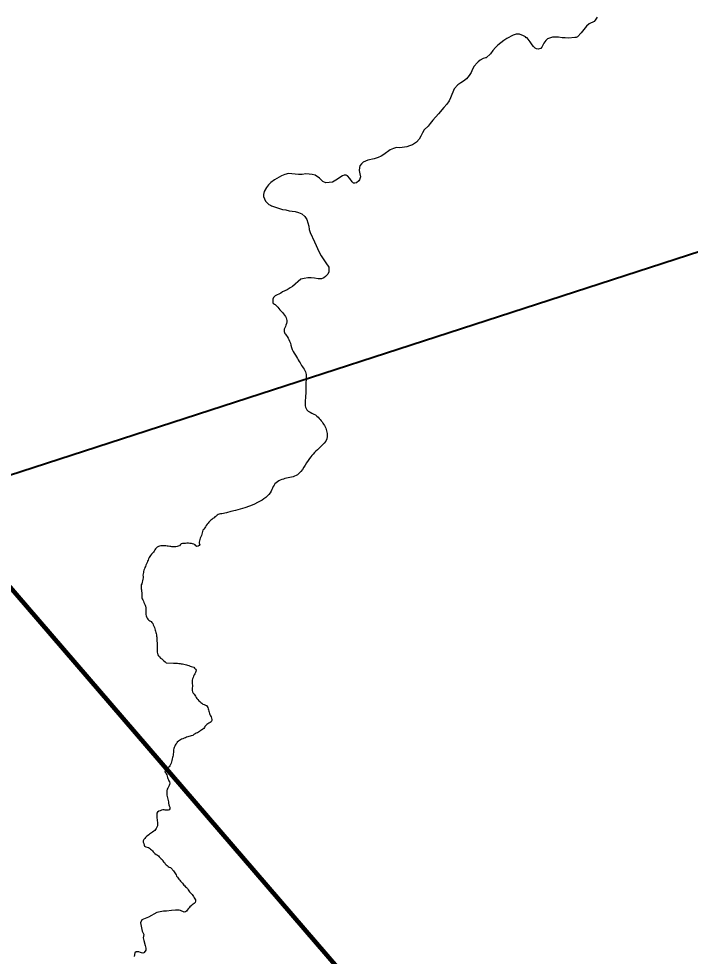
# Model space of a CAD drawing. Extents: x -1643653 to 4543381, y 1624270 to 13878484.
# Drawn here: x 656154 to 662004, y 8976936 to 8985110 of the extents above; entities that cross this region are included whole.
import ezdxf

# ---------------------------------------------------------------- set-up
doc = ezdxf.new("R2010")
doc.units = 0
doc.header["$LTSCALE"] = 200
for name, color, linetype, lineweight in [('12', 7, 'Continuous', 25), ('24', 7, 'Continuous', 25), ('60', 7, 'Continuous', 13), ('9', 7, 'Continuous', 90)]:
    doc.layers.add(name, color=color, linetype=linetype, lineweight=lineweight)

msp = doc.modelspace()

# ---------------------------------------------------------------- linework, layer by layer
at = {"layer": '12', "lineweight": 40}
msp.add_line((636526.5, 8974783.6), (662912, 8983353), dxfattribs=at)
at = {"layer": '24'}
for points in [[(661192, 8985124.8), (661175.6, 8985097.4), (661167.9, 8985087.3), (661122.9, 8985065), (661099, 8985044.6), (661054, 8984988.1), (661020.8, 8984953.1), (661009, 8984947.1), (660997, 8984946.8), (660943.2, 8984939.7), (660914.5, 8984942.7), (660886.7, 8984943.9), (660855.7, 8984950.2), (660804, 8984950.1), (660760.6, 8984936.1), (660746.3, 8984920.8), (660728.4, 8984897.8), (660710.9, 8984864.1), (660702.3, 8984852), (660698.7, 8984850), (660679.1, 8984845.6), (660665.2, 8984848.7), (660653.6, 8984854.3), (660639, 8984867.3), (660627.7, 8984881.8), (660609.9, 8984910.2), (660583, 8984943), (660574.4, 8984945.2), (660570, 8984951.6), (660551.3, 8984962.6), (660517.2, 8984976.5), (660488.6, 8984976.7), (660461.5, 8984967.5), (660406.7, 8984937.2), (660380, 8984919.9), (660327.7, 8984880.1), (660306.8, 8984860.4), (660285.2, 8984834.6), (660262.6, 8984804.7), (660225.1, 8984771.1), (660221.4, 8984769), (660200, 8984763), (660173.9, 8984749), (660154.8, 8984736.1), (660147.5, 8984725.8), (660121.6, 8984697.5), (660106.5, 8984669.8), (660094.1, 8984641.2)], [(660094.1, 8984641.2), (660076.4, 8984614.2), (660055.6, 8984587.1), (660028.3, 8984566.1), (660004, 8984551.5), (659977.7, 8984533.2), (659946.4, 8984499.2), (659915.2, 8984420.2), (659903.4, 8984394.5), (659903.4, 8984394.5), (659884.7, 8984366.5), (659856.1, 8984335.8), (659811, 8984280.2), (659760.3, 8984225.2), (659738.2, 8984196.8), (659719.2, 8984175.2), (659687.1, 8984143.2), (659669.9, 8984116.4), (659656.9, 8984087.6), (659641.3, 8984060.6), (659617.9, 8984033.8), (659584.4, 8984011.4), (659557.4, 8984001), (659534.2, 8983994.6), (659474.8, 8983984.1), (659445.3, 8983987.7), (659418.3, 8983980.4), (659389.8, 8983966.1), (659335.5, 8983927.6), (659309.8, 8983911.7), (659283.7, 8983899.2), (659251.3, 8983887.6), (659195.7, 8983877.7), (659155.5, 8983860), (659139.5, 8983845.1), (659125.8, 8983828.2), (659122.8, 8983814.8)], [(659122.8, 8983814.8), (659119.9, 8983787.9), (659126.2, 8983759.2), (659129.9, 8983731.5), (659121, 8983705.4), (659116.1, 8983696.1), (659097.5, 8983679.8), (659082.3, 8983675.8), (659070.4, 8983677.8), (659059.3, 8983688.2), (659039.1, 8983718.7), (659017.6, 8983740.1), (659005.4, 8983747.1), (658990.2, 8983747.1), (658973.1, 8983741.7), (658917.4, 8983702.4), (658888.2, 8983686.8), (658858.3, 8983682.1), (658828.4, 8983679.1), (658802.7, 8983692.3), (658773.2, 8983719.9), (658735.4, 8983745.4), (658711, 8983751.6), (658685.1, 8983755.4), (658655.2, 8983757.7), (658622, 8983753.7), (658592.1, 8983751.7), (658503, 8983759.9), (658472.2, 8983753.6), (658441.5, 8983741.4), (658382.3, 8983706.5), (658349.6, 8983681.7), (658328.9, 8983662.6), (658311.5, 8983639.7), (658291.3, 8983603), (658287.2, 8983576.9), (658287.2, 8983560.8), (658302.3, 8983520.5), (658331.1, 8983490.3), (658347.8, 8983484.8), (658356.8, 8983477.8), (658453, 8983447.7), (658480.7, 8983443.2), (658508.6, 8983434.9), (658536.4, 8983432.6), (658562.4, 8983428.6), (658591.2, 8983421), (658619.8, 8983408.9), (658646.5, 8983385.4), (658664.8, 8983359.3), (658681.7, 8983302.9), (658685.2, 8983274.2), (658692.1, 8983245.6), (658730.4, 8983164.6), (658770, 8983074.8), (658787.5, 8983043.8), (658805.3, 8983016), (658830.2, 8982983.4), (658854.6, 8982945.3), (658856.3, 8982916.5), (658855.3, 8982902.5), (658846.6, 8982884.7), (658824.9, 8982861.8), (658810.3, 8982850.6), (658792.7, 8982843.6)], [(658792.7, 8982843.6), (658761.2, 8982843.1), (658731.2, 8982849.2), (658700.3, 8982851.4), (658671.3, 8982851.4), (658640.4, 8982847), (658611.4, 8982840.7), (658538.2, 8982775.3), (658518.6, 8982763.3), (658493, 8982746.7), (658452.3, 8982728.4), (658437, 8982716.7), (658387.4, 8982693.9), (658373.3, 8982680.5), (658368.1, 8982666.8), (658367.7, 8982630.8)], [(657922.3, 8980794.9), (657921.8, 8980794.9), (657911.3, 8980794.2), (657900.8, 8980791.5), (657891, 8980787), (657881.5, 8980781.3), (657872.3, 8980774.7), (657863.5, 8980767.6), (657855.1, 8980760), (657845.9, 8980752.2), (657836.4, 8980744.9), (657826.4, 8980737.9), (657817.2, 8980731), (657809.7, 8980721.8), (657802.7, 8980712.6), (657794.9, 8980702.6), (657787.9, 8980692), (657781.1, 8980680.5), (657773.9, 8980670.2), (657766.1, 8980659.6), (657758.9, 8980650.3), (657754.4, 8980640.1), (657752.4, 8980628.9), (657749.1, 8980616.2), (657745, 8980604.2), (657739.7, 8980592.7), (657734.9, 8980581.3), (657731.5, 8980569.4), (657728.6, 8980559), (657724.4, 8980546.9), (657726.4, 8980536.5), (657730, 8980527), (657725.7, 8980516.9), (657716.9, 8980511.2), (657706, 8980509.3), (657695.7, 8980514.7), (657689.6, 8980523.4), (657679.6, 8980528.3), (657667.6, 8980531.7), (657657.6, 8980534.5), (657645.4, 8980536.4), (657632.6, 8980537.1), (657619.1, 8980536.5), (657606, 8980535.4), (657593, 8980535.4), (657580.8, 8980534.3), (657569.5, 8980532.5), (657561.7, 8980525.3), (657555.2, 8980516), (657544.1, 8980512.3), (657534, 8980509), (657523.5, 8980506.1), (657512.3, 8980504.9), (657501.8, 8980504.8), (657488.9, 8980506.1), (657479.1, 8980508.1), (657468.7, 8980509.5), (657456.9, 8980511), (657445.8, 8980512.4), (657435, 8980513.7), (657423.7, 8980514.8), (657412.9, 8980515), (657401.2, 8980514.2), (657391, 8980513.2), (657380.7, 8980511.9)], [(657380.7, 8980511.9), (657370, 8980508), (657361, 8980503.4), (657353, 8980497.1), (657346.2, 8980488.3), (657340.6, 8980479.4), (657334.7, 8980469.5), (657327.4, 8980459.5), (657318.5, 8980450), (657309.5, 8980440.7), (657302.2, 8980431.6), (657295.9, 8980422.2), (657290.6, 8980412.8), (657285.1, 8980402), (657281, 8980391), (657276.2, 8980379.9), (657271.8, 8980368.4), (657266.3, 8980357.7), (657260, 8980346.8), (657257.2, 8980335.7), (657253.7, 8980325.2), (657248.3, 8980313.7), (657243.6, 8980303.2), (657241.1, 8980292.2), (657240.2, 8980280.9), (657238.5, 8980269.9), (657236, 8980258.7), (657237.7, 8980247.8), (657237.6, 8980235.7), (657234.6, 8980223.4), (657231.6, 8980210.6), (657229.3, 8980197.2), (657224.7, 8980183.8), (657221.5, 8980175.1), (657219.5, 8980163.7), (657219.5, 8980151.9), (657221.5, 8980140.7)], [(657221.5, 8980140.7), (657222.8, 8980129.8), (657224.3, 8980118.8), (657225.3, 8980105.8), (657226.1, 8980095.4), (657226.7, 8980084.7), (657226.6, 8980074.6), (657226.5, 8980062.5), (657229.7, 8980051.9), (657235.5, 8980042.5), (657240, 8980031.7), (657244.1, 8980021), (657250.4, 8980009.7), (657254.2, 8979997.7), (657257.8, 8979988.2), (657260.8, 8979975.5), (657261, 8979963), (657259.8, 8979952.1), (657260, 8979941.5), (657261, 8979929), (657261.4, 8979916.7), (657264.8, 8979904.9), (657267.9, 8979895.4), (657272.9, 8979883.9), (657278.2, 8979874.1), (657286.7, 8979866.2), (657296.8, 8979860.3), (657306.9, 8979855), (657314.7, 8979847), (657321.1, 8979836.5), (657325.9, 8979825.3), (657330.9, 8979814.2), (657335.4, 8979802.7), (657339, 8979790.5), (657342.2, 8979780.4), (657345, 8979770.3), (657348.2, 8979760.1), (657351.3, 8979749.2), (657353.1, 8979738.6), (657354.5, 8979727.6), (657355.5, 8979717), (657355.9, 8979706.2), (657356.8, 8979695.7), (657357.3, 8979682.6), (657358.7, 8979669.6), (657359.7, 8979656.7), (657360.2, 8979643.5), (657359.2, 8979633), (657358.8, 8979622.9), (657358.5, 8979612.6), (657358.7, 8979599.4), (657359.8, 8979587.1), (657361.5, 8979575.1), (657366.5, 8979564.2), (657371.8, 8979555.3), (657380.8, 8979546.4), (657389.3, 8979536.6), (657400.2, 8979530.1), (657409.7, 8979521.1), (657419.2, 8979512.3), (657428, 8979502.9), (657437.4, 8979495.9), (657502.8, 8979492)], [(657502.8, 8979492), (657504.1, 8979491.9), (657517, 8979491), (657527.1, 8979490.8), (657537.9, 8979490.5), (657549.2, 8979489.1), (657559.5, 8979487.6), (657569.4, 8979486.2), (657579.9, 8979485), (657590.7, 8979483.7), (657602.3, 8979481.4), (657615.4, 8979477), (657625, 8979474.1), (657636.3, 8979470.5), (657645.9, 8979466.8), (657657.1, 8979462.9), (657668.6, 8979459.1), (657678, 8979455.4), (657686, 8979447.4), (657693.5, 8979439.5), (657698.6, 8979429.9), (657697.9, 8979419.3), (657693.3, 8979409.5), (657688, 8979398.6), (657683.5, 8979389.5), (657677.2, 8979378.1), (657672.7, 8979367.2), (657667.6, 8979356.4), (657663.6, 8979344.6), (657663.2, 8979332.7), (657664, 8979322.1), (657665.5, 8979311.7), (657666.5, 8979299.5), (657666.4, 8979288.4), (657665.8, 8979277), (657664.8, 8979265.3), (657665, 8979253.3), (657667.8, 8979241.3), (657673.4, 8979230.7), (657680.8, 8979221.1), (657686.6, 8979211.2), (657693.3, 8979202.5), (657700.1, 8979192.6), (657706.4, 8979184.7), (657715.3, 8979174.5), (657723.1, 8979164.2), (657731.5, 8979157), (657739.7, 8979148.8), (657747.8, 8979141.4), (657757.7, 8979135.2), (657768.2, 8979130), (657779.4, 8979125.8), (657788.7, 8979121.5), (657795.5, 8979113.8), (657800.5, 8979104.7), (657804, 8979094.6), (657807.9, 8979084.5), (657811, 8979074.1), (657812.5, 8979063.9), (657815.3, 8979053.6), (657819.8, 8979043.5), (657824.5, 8979033.8), (657829.5, 8979023.3), (657833.2, 8979012.6), (657836.2, 8979001.6)], [(657836.2, 8979001.6), (657836.4, 8978990.9), (657831.1, 8978980.9), (657821.5, 8978973.8), (657811.1, 8978967.9), (657800.9, 8978961.9), (657791.7, 8978955.6), (657783.1, 8978947.9), (657776.1, 8978938.9), (657770.9, 8978930.2), (657765.1, 8978923.2), (657756.6, 8978916.8), (657746.8, 8978908.7), (657738.3, 8978903.3), (657729.4, 8978897), (657719.7, 8978890.3), (657710.7, 8978885.3), (657698.9, 8978880.2), (657689.7, 8978875.8), (657680.2, 8978870.1), (657669.6, 8978861.9), (657657.2, 8978857), (657647.4, 8978854.8), (657636.8, 8978852.9), (657626.7, 8978849.7), (657615.8, 8978845.5), (657606.2, 8978841.5), (657594.3, 8978836.9), (657584.5, 8978833.2), (657573, 8978828.8), (657563.4, 8978824), (657554.5, 8978817.5), (657545.1, 8978812.7), (657535.3, 8978804.1), (657530.4, 8978795.2), (657523.7, 8978786.6), (657517.5, 8978777.8)], [(657517.5, 8978777.8), (657512.6, 8978769), (657508.3, 8978757), (657504.7, 8978746.9), (657502.3, 8978735.1), (657502.4, 8978723.1), (657501.1, 8978711.8), (657499.8, 8978700.7), (657499.3, 8978690.4), (657496.9, 8978679.2), (657492.2, 8978668.1), (657489.7, 8978656.2), (657487.1, 8978643.6), (657484, 8978631.6), (657480.8, 8978619.4), (657476, 8978608.4), (657470.7, 8978597.5), (657463, 8978586.4), (657453.6, 8978580.7), (657442.7, 8978574.2), (657436, 8978565.6), (657430.3, 8978556.5), (657426.6, 8978544.7), (657434.3, 8978535.9), (657439.4, 8978526.9), (657444, 8978517.2), (657447.1, 8978505.1), (657450.1, 8978495), (657453.1, 8978485.4), (657457.4, 8978474.6), (657461.9, 8978465.3), (657465.8, 8978455.8), (657469.8, 8978444.5), (657468.2, 8978434.6), (657464.4, 8978425), (657458.9, 8978414.2), (657452.6, 8978403), (657447.5, 8978392.1), (657443.4, 8978379), (657443.3, 8978367.3), (657443.2, 8978354.9), (657444.3, 8978341.5), (657446.3, 8978329.2), (657449.6, 8978316.6), (657453.4, 8978304.7), (657456.7, 8978293.2), (657457.9, 8978281.3), (657459, 8978269.7), (657460.6, 8978257.6), (657465.5, 8978246.9), (657468.9, 8978236.2), (657470.4, 8978222.6), (657464.8, 8978212.5), (657454.9, 8978208.6), (657443.1, 8978208.9), (657429.8, 8978210.8), (657420.2, 8978214), (657408.7, 8978213.3), (657398, 8978208.9), (657386.5, 8978204.1), (657373.8, 8978200.8), (657363.4, 8978193.5), (657357.6, 8978184.5), (657355.8, 8978174.7), (657356.5, 8978161.6)], [(657356.5, 8978161.6), (657356.8, 8978151.5), (657358, 8978141.4), (657359.4, 8978129.9), (657360.6, 8978117.7), (657361.6, 8978106.4), (657362.5, 8978095.3), (657363.5, 8978085.3), (657361.8, 8978072.9), (657356.3, 8978061.7), (657351.2, 8978051.3), (657345.6, 8978041.1), (657339, 8978032.2), (657330.4, 8978025.3), (657320.5, 8978018.5), (657311.5, 8978012), (657302.3, 8978005.9), (657294.1, 8977999.9), (657285.9, 8977993.6), (657276.9, 8977987.4), (657267.7, 8977981.6), (657258.2, 8977972.4), (657251.7, 8977964.2), (657244.4, 8977953.9), (657238.5, 8977942.9), (657238.8, 8977930.2), (657242.4, 8977918.7), (657245.4, 8977905.9), (657250.5, 8977895.6), (657260.7, 8977889.4), (657272.9, 8977885.9), (657282.9, 8977883.3), (657292.8, 8977877.8), (657300.9, 8977871.1), (657309.5, 8977863.8), (657317.8, 8977856.2), (657326.1, 8977846)], [(657326.1, 8977846), (657332.2, 8977838.1), (657340.3, 8977831.3), (657351.1, 8977823.8), (657362, 8977816.8), (657370.4, 8977810.6), (657378.2, 8977803.3), (657386.4, 8977793.7), (657393.9, 8977786.9), (657402.1, 8977778.6), (657408.5, 8977768.3), (657415.3, 8977760.8), (657422.9, 8977752.2), (657429.7, 8977742), (657437.8, 8977734.2), (657447.1, 8977726), (657455.7, 8977718.8), (657465.7, 8977713.4), (657476.5, 8977708.5), (657484.6, 8977701.8), (657491.3, 8977694), (657494.6, 8977689.9), (657501, 8977681.2), (657507.3, 8977672.7), (657513, 8977663.7), (657518.6, 8977654.1), (657523.9, 8977644.9), (657529.6, 8977635.3), (657536.5, 8977625.3), (657542.7, 8977617.2), (657549.3, 8977608.8), (657556.8, 8977599.5), (657564.1, 8977590.5), (657571.5, 8977582.2), (657579, 8977573.7), (657586.2, 8977565.2), (657592.7, 8977556.7), (657600.5, 8977550), (657607.6, 8977542.8), (657615.4, 8977534.3), (657622.7, 8977526.2), (657630.5, 8977515.7), (657635.9, 8977507), (657642.4, 8977498.6), (657649.5, 8977490.5), (657656.9, 8977481.8), (657664.6, 8977473.9), (657670.1, 8977465.2), (657676, 8977456.1), (657682.4, 8977445.5), (657689.1, 8977437), (657694, 8977427.7), (657695, 8977417.1), (657689.9, 8977405.5), (657682.5, 8977397.3), (657673.3, 8977391), (657663.8, 8977384.3), (657654.7, 8977376.4), (657645.2, 8977367.9), (657637.1, 8977358.5), (657630, 8977349.1), (657621.1, 8977338.4), (657614.7, 8977330.6), (657606.6, 8977323.9), (657594.2, 8977321.7)], [(657594.2, 8977321.7), (657583.3, 8977325.2), (657573.4, 8977329.7), (657562.4, 8977333.7), (657552.4, 8977337.1), (657542.2, 8977337.5), (657519.6, 8977338.5), (657485.8, 8977333.9), (657442.2, 8977329.4), (657414.2, 8977329.4), (657355.6, 8977319), (657284, 8977276), (657225.4, 8977253.2), (657214.9, 8977228)], [(657214.9, 8977228), (657228.2, 8977155.8), (657242.3, 8977125.7), (657238.8, 8977097.3), (657243, 8977074.6), (657256.4, 8977029.1), (657261.4, 8977007.6), (657261.7, 8976989.9), (657247.3, 8976967.4), (657243.9, 8976964.7), (657235.2, 8976963.2), (657223.6, 8976964.8), (657214.1, 8976969.6), (657200.6, 8976974.4), (657181.2, 8976975.7), (657176.4, 8976974.4), (657164.7, 8976965.5), (657159.4, 8976934.9)]]:
    msp.add_lwpolyline(points, dxfattribs=at)
msp.add_spline([(658367.7, 8982630.8), (658393.5, 8982614.2), (658429.4, 8982573.5), (658470.1, 8982525.1), (658488.8, 8982479.8), (658476.3, 8982426.6), (658465.4, 8982382.8), (658482.6, 8982351.6), (658513.8, 8982300), (658537.2, 8982226.5), (658573.2, 8982162.4), (658604.4, 8982109.3), (658632.5, 8982065.5), (658656, 8982020.2), (658657.5, 8981970.2), (658654.4, 8981918.6), (658652.8, 8981820.1), (658648.2, 8981746.8), (658663.8, 8981701.4), (658724.7, 8981663.9), (658771.6, 8981624.8), (658827.8, 8981540.4), (658837.2, 8981446.6), (658781, 8981376.3), (658687.2, 8981276.2), (658637.2, 8981199.7), (658581, 8981134), (658473.2, 8981101.2), (658377.9, 8981044.9), (658352.9, 8980991.8), (658240.4, 8980894.8), (657921.8, 8980794.9)], degree=3, dxfattribs=at)
at = {"layer": '60', "lineweight": 25}
msp.add_spline([(814781, 9009175.5), (814787.2, 9009173.4), (814796.9, 9009173.4), (814799.4, 9009172.4), (814805.1, 9009174.5), (814805.6, 9009176.5), (814811.7, 9009179.5), (814811.7, 9009179.5), (814801.5, 9009181), (814790.7, 9009181.5), (814784.1, 9009183.1), (814777.4, 9009185.1), (814778.4, 9009175.5)], degree=3, dxfattribs=at)
at = {"layer": '9'}
msp.add_line((647160.3, 8990514), (659714.4, 8975927.2), dxfattribs=at)

doc.saveas('drawing.dxf')
